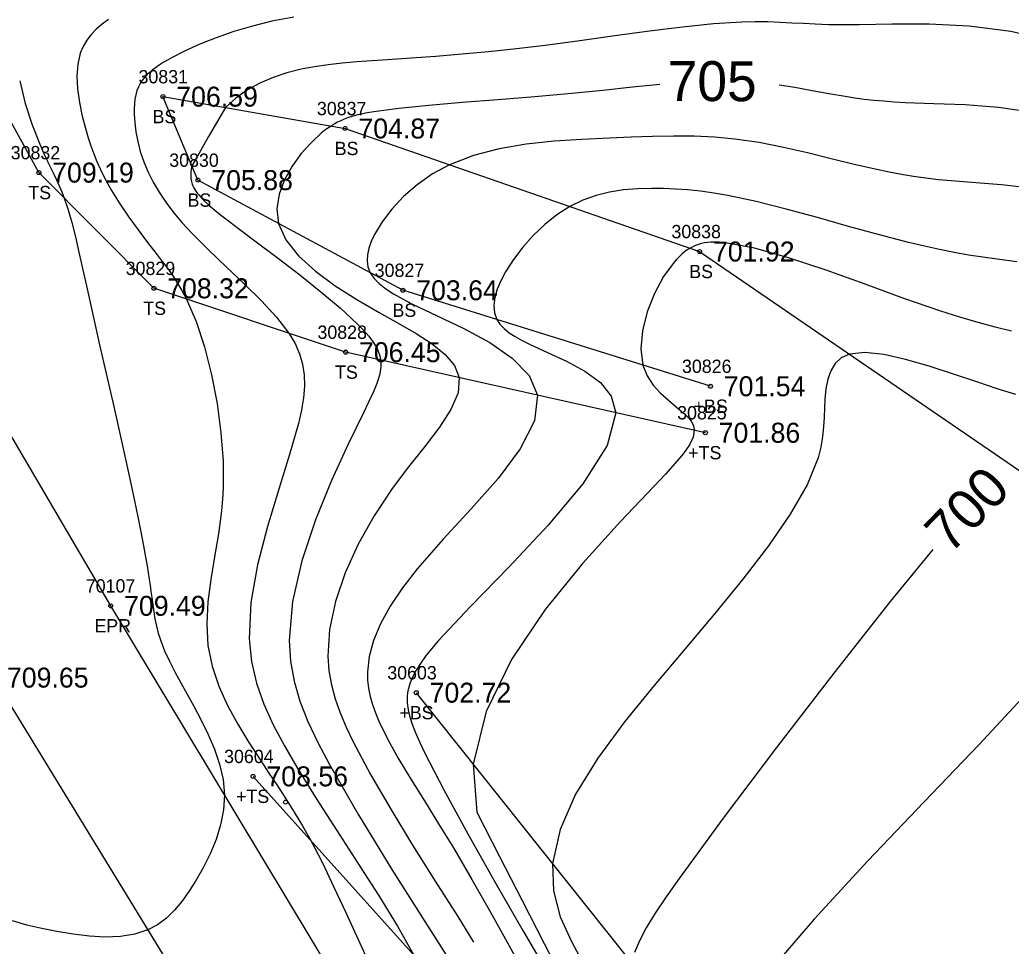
# Model space of a CAD drawing. Extents: x 1376587 to 1378239, y 1000335 to 1003031.
# Drawn here: x 1377247.9 to 1377322.4, y 1001837.8 to 1001907.4 of the extents above; entities that cross this region are included whole.
import ezdxf

# ---------------------------------------------------------------- set-up
doc = ezdxf.new("R2010")
doc.units = 0
for name, color, linetype in [('RD_DTM_BkLn1', 7, 'Continuous'), ('RD_DTM_BkLn2', 7, 'Continuous'), ('RD_DTM_BkLn_txCode', 7, 'Continuous'), ('RD_DTM_Major1', 7, 'Continuous'), ('RD_DTM_Major1_Lbl', 7, 'Continuous'), ('RD_DTM_Minor1', 7, 'Continuous'), ('RD_EX_Road', 7, 'Continuous'), ('RD_EX_Road_txCode', 7, 'Continuous'), ('RD_EX_TX_Misc_ELEV', 7, 'Continuous'), ('RD_EX_TX_Road_ELEV', 7, 'Continuous'), ('RD_HC_Survey_ELEV', 7, 'Continuous'), ('RD_SMD_Locator', 7, 'Continuous')]:
    doc.layers.add(name, color=color, linetype=linetype)

msp = doc.modelspace()

# ---------------------------------------------------------------- linework, layer by layer
at = {"layer": 'RD_DTM_BkLn1'}
msp.add_lwpolyline([(1377340.411, 1001702.156), (1377308.865, 1001753.727), (1377278.246, 1001805.238), (1377245.962, 1001858.008), (1377214.824, 1001910.42), (1377182.966, 1001962.109), (1377151.242, 1002015.115), (1377120.387, 1002065.538), (1377089.615, 1002116.564), (1377055.769, 1002172.475), (1377024.269, 1002225.826), (1377004.131, 1002257.876), (1377003.447, 1002259.314)], dxfattribs=at)
at = {"layer": 'RD_DTM_BkLn2'}
for points in [[(1377299.458, 1001876.409), (1377272.421, 1001882.462), (1377258.006, 1001887.259), (1377249.364, 1001895.952), (1377240.076, 1001912.849), (1377245.346, 1001920.555), (1377260.33, 1001918.734), (1377280.783, 1001913.175), (1377304.864, 1001913.209)], [(1377299.845, 1001879.9), (1377276.725, 1001887.113), (1377261.321, 1001895.388), (1377258.688, 1001901.661), (1377272.379, 1001899.269), (1377299.029, 1001890.022), (1377330.961, 1001868.154), (1377365.217, 1001856.855), (1377402.105, 1001846.065)], [(1377277.732, 1001856.876), (1377303.39, 1001824.707), (1377324.239, 1001791.265), (1377362.197, 1001727.456), (1377365.624, 1001716.092), (1377353.048, 1001710.664)], [(1377265.466, 1001850.587), (1377292.443, 1001820.599), (1377313.947, 1001783.2), (1377339.818, 1001751.965), (1377350.273, 1001718.813), (1377353.048, 1001710.664), (1377351.143, 1001709.008)]]:
    msp.add_lwpolyline(points, dxfattribs=at)
at = {"layer": 'RD_DTM_Major1'}
for points in [[(1377296.031, 1001902.567), (1377293.991, 1001902.366), (1377291.749, 1001902.129), (1377289.434, 1001901.893), (1377286.651, 1001901.646), (1377283.869, 1001901.423), (1377281.176, 1001901.212), (1377278.663, 1001901.001), (1377276.418, 1001900.776), (1377274.531, 1001900.523), (1377274.21, 1001900.469), (1377273.904, 1001900.413), (1377273.614, 1001900.353), (1377273.337, 1001900.29), (1377273.073, 1001900.221), (1377272.821, 1001900.147), (1377272.556, 1001900.059), (1377272.302, 1001899.962), (1377272.054, 1001899.854), (1377271.811, 1001899.734), (1377271.571, 1001899.601), (1377271.33, 1001899.452), (1377271.086, 1001899.288), (1377270.841, 1001899.107), (1377270.593, 1001898.91), (1377270.344, 1001898.697), (1377270.094, 1001898.469), (1377269.845, 1001898.226), (1377269.088, 1001897.392), (1377268.393, 1001896.447), (1377267.815, 1001895.42), (1377267.414, 1001894.341), (1377267.245, 1001893.238), (1377267.368, 1001892.139), (1377267.929, 1001890.893), (1377268.882, 1001889.696), (1377270.144, 1001888.549), (1377271.632, 1001887.456), (1377273.26, 1001886.417), (1377274.946, 1001885.436), (1377276.378, 1001884.635), (1377277.725, 1001883.857), (1377278.921, 1001883.081), (1377279.901, 1001882.285), (1377280.598, 1001881.45), (1377280.948, 1001880.553), (1377280.867, 1001879.413), (1377280.338, 1001878.166), (1377279.47, 1001876.818), (1377278.371, 1001875.373), (1377277.152, 1001873.835), (1377275.921, 1001872.21), (1377274.559, 1001870.162), (1377273.372, 1001868.038), (1377272.395, 1001865.878), (1377271.665, 1001863.727), (1377271.217, 1001861.624), (1377271.087, 1001859.613), (1377271.166, 1001858.526), (1377271.35, 1001857.466), (1377271.633, 1001856.417), (1377272.006, 1001855.363), (1377272.462, 1001854.288), (1377272.993, 1001853.176), (1377274.295, 1001850.727), (1377275.808, 1001848.121), (1377277.456, 1001845.427), (1377279.16, 1001842.713), (1377280.846, 1001840.049), (1377282.044, 1001838.13)], [(1377324.071, 1001900.469), (1377321.496, 1001900.849), (1377318.999, 1001901.041), (1377316.636, 1001901.131), (1377314.467, 1001901.206), (1377313.656, 1001901.252), (1377312.88, 1001901.309), (1377312.131, 1001901.378), (1377311.402, 1001901.459), (1377310.687, 1001901.553), (1377309.979, 1001901.66), (1377308.735, 1001901.875), (1377307.477, 1001902.109), (1377306.193, 1001902.34), (1377305.007, 1001902.527)], [(1377316.564, 1001867.641), (1377313.362, 1001863.725), (1377309.11, 1001858.351), (1377304.797, 1001852.761), (1377300.796, 1001847.448), (1377297.482, 1001842.904), (1377296.515, 1001841.526), (1377295.693, 1001840.3), (1377295.02, 1001839.206), (1377294.502, 1001838.229), (1377294.141, 1001837.35)]]:
    msp.add_lwpolyline(points, dxfattribs=at)
at = {"layer": 'RD_DTM_Minor1'}
for points in [[(1377268.537, 1001907.645), (1377266.879, 1001907.33), (1377265.411, 1001906.968), (1377264.006, 1001906.547), (1377262.681, 1001906.084), (1377261.456, 1001905.595), (1377260.349, 1001905.096), (1377259.379, 1001904.604), (1377259.027, 1001904.408), (1377258.701, 1001904.216), (1377258.399, 1001904.025), (1377258.122, 1001903.835), (1377257.869, 1001903.644), (1377257.641, 1001903.45), (1377257.47, 1001903.289), (1377257.315, 1001903.124), (1377257.175, 1001902.955), (1377257.051, 1001902.78), (1377256.941, 1001902.599), (1377256.846, 1001902.41), (1377256.731, 1001902.116), (1377256.645, 1001901.802), (1377256.584, 1001901.468), (1377256.548, 1001901.114), (1377256.533, 1001900.739), (1377256.536, 1001900.344), (1377256.575, 1001899.7), (1377256.659, 1001899.014), (1377256.794, 1001898.293), (1377256.986, 1001897.544), (1377257.241, 1001896.775), (1377257.567, 1001895.994), (1377257.945, 1001895.246), (1377258.393, 1001894.493), (1377258.908, 1001893.732), (1377259.492, 1001892.964), (1377260.144, 1001892.186), (1377260.865, 1001891.397), (1377262.114, 1001890.141), (1377263.452, 1001888.869), (1377264.803, 1001887.594), (1377266.09, 1001886.328), (1377267.235, 1001885.086), (1377268.163, 1001883.879), (1377268.624, 1001883.104), (1377268.963, 1001882.336), (1377269.187, 1001881.558), (1377269.305, 1001880.757), (1377269.322, 1001879.917), (1377269.246, 1001879.023), (1377269.203, 1001878.724), (1377269.152, 1001878.418), (1377269.093, 1001878.105), (1377269.026, 1001877.782), (1377268.951, 1001877.451), (1377268.868, 1001877.11), (1377268.207, 1001874.778), (1377267.388, 1001872.161), (1377266.544, 1001869.363), (1377265.806, 1001866.489), (1377265.304, 1001863.643), (1377265.17, 1001860.931), (1377265.342, 1001859.222), (1377265.717, 1001857.592), (1377266.269, 1001856.011), (1377266.977, 1001854.452), (1377267.814, 1001852.884), (1377268.759, 1001851.28), (1377270.217, 1001848.933), (1377271.77, 1001846.512), (1377273.348, 1001844.069), (1377274.883, 1001841.659), (1377276.308, 1001839.335), (1377277.552, 1001837.152)], [(1377254.59, 1001907.467), (1377254.114, 1001907.108), (1377253.681, 1001906.732), (1377253.294, 1001906.333), (1377252.961, 1001905.904), (1377252.686, 1001905.441), (1377252.474, 1001904.937), (1377252.281, 1001904.111), (1377252.22, 1001903.205), (1377252.269, 1001902.238), (1377252.411, 1001901.231), (1377252.627, 1001900.206), (1377252.897, 1001899.183), (1377253.079, 1001898.572), (1377253.277, 1001897.968), (1377253.493, 1001897.372), (1377253.728, 1001896.781), (1377253.984, 1001896.196), (1377254.265, 1001895.616), (1377254.822, 1001894.599), (1377255.445, 1001893.597), (1377256.116, 1001892.611), (1377256.818, 1001891.644), (1377257.535, 1001890.699), (1377258.249, 1001889.777), (1377258.641, 1001889.271), (1377259.025, 1001888.761), (1377259.401, 1001888.235), (1377259.767, 1001887.681), (1377260.121, 1001887.087), (1377260.462, 1001886.442), (1377261.178, 1001884.771), (1377261.808, 1001882.854), (1377262.34, 1001880.769), (1377262.759, 1001878.595), (1377263.051, 1001876.41), (1377263.205, 1001874.291), (1377263.222, 1001873.643), (1377263.225, 1001873.007), (1377263.212, 1001872.381), (1377263.184, 1001871.763), (1377263.141, 1001871.149), (1377263.084, 1001870.539), (1377262.854, 1001868.806), (1377262.569, 1001867.084), (1377262.288, 1001865.377), (1377262.072, 1001863.693), (1377261.981, 1001862.039), (1377262.075, 1001860.419), (1377262.387, 1001858.877), (1377262.891, 1001857.376), (1377263.547, 1001855.917), (1377264.313, 1001854.502), (1377265.147, 1001853.132), (1377266.01, 1001851.808), (1377266.659, 1001850.835), (1377267.3, 1001849.871), (1377267.935, 1001848.899), (1377268.564, 1001847.903), (1377269.187, 1001846.863), (1377269.805, 1001845.764), (1377270.672, 1001844.085), (1377271.543, 1001842.273), (1377272.432, 1001840.347), (1377273.35, 1001838.331), (1377274.312, 1001836.245)], [(1377325.62, 1001905.803), (1377322.432, 1001906.567), (1377319.289, 1001906.964), (1377316.28, 1001907.104), (1377313.497, 1001907.097), (1377311.029, 1001907.053), (1377310.423, 1001907.049), (1377309.844, 1001907.05), (1377309.287, 1001907.056), (1377308.749, 1001907.067), (1377308.226, 1001907.082), (1377307.714, 1001907.102), (1377306.831, 1001907.146), (1377305.956, 1001907.194), (1377305.071, 1001907.239), (1377304.161, 1001907.271), (1377303.21, 1001907.283), (1377302.2, 1001907.265), (1377300.078, 1001907.132), (1377297.742, 1001906.893), (1377295.251, 1001906.579), (1377292.66, 1001906.222), (1377290.028, 1001905.855), (1377287.412, 1001905.509), (1377285.262, 1001905.255), (1377283.171, 1001905.035), (1377281.149, 1001904.846), (1377279.202, 1001904.683), (1377277.339, 1001904.543), (1377275.568, 1001904.422), (1377274.39, 1001904.346), (1377273.257, 1001904.266), (1377272.163, 1001904.174), (1377271.104, 1001904.058), (1377270.075, 1001903.909), (1377269.072, 1001903.717), (1377268.003, 1001903.447), (1377266.97, 1001903.105), (1377265.981, 1001902.681), (1377265.046, 1001902.169), (1377264.176, 1001901.558), (1377263.379, 1001900.841), (1377262.96, 1001900.113), (1377262.542, 1001899.384), (1377262.123, 1001898.656), (1377261.285, 1001897.199), (1377260.867, 1001896.47), (1377260.813, 1001896.202), (1377260.782, 1001895.953), (1377260.774, 1001895.72), (1377260.788, 1001895.501), (1377260.825, 1001895.292), (1377260.885, 1001895.091), (1377260.939, 1001894.954), (1377261.004, 1001894.819), (1377261.081, 1001894.685), (1377261.168, 1001894.552), (1377261.265, 1001894.418), (1377261.374, 1001894.282), (1377261.708, 1001893.919), (1377262.113, 1001893.538), (1377262.585, 1001893.135), (1377263.122, 1001892.706), (1377263.721, 1001892.246), (1377264.379, 1001891.751), (1377265.808, 1001890.68), (1377267.369, 1001889.503), (1377268.979, 1001888.262), (1377270.558, 1001887), (1377272.024, 1001885.76), (1377273.296, 1001884.587), (1377273.754, 1001884.121), (1377274.156, 1001883.669), (1377274.494, 1001883.224), (1377274.762, 1001882.78), (1377274.951, 1001882.332), (1377275.055, 1001881.872), (1377275.063, 1001881.317), (1377274.961, 1001880.732), (1377274.763, 1001880.106), (1377274.486, 1001879.433), (1377274.145, 1001878.704), (1377273.754, 1001877.91), (1377272.602, 1001875.547), (1377271.358, 1001872.822), (1377270.157, 1001869.861), (1377269.135, 1001866.787), (1377268.427, 1001863.726), (1377268.169, 1001860.802), (1377268.268, 1001859.244), (1377268.545, 1001857.734), (1377268.988, 1001856.237), (1377269.588, 1001854.718), (1377270.334, 1001853.141), (1377271.216, 1001851.471), (1377273.391, 1001847.687), (1377275.898, 1001843.587), (1377278.539, 1001839.395), (1377281.118, 1001835.34)], [(1377247.92, 1001902.841), (1377248.342, 1001901.157), (1377248.867, 1001899.551), (1377249.433, 1001898.102), (1377249.538, 1001897.856), (1377249.642, 1001897.617), (1377249.745, 1001897.386), (1377249.847, 1001897.161), (1377249.949, 1001896.943), (1377250.049, 1001896.73), (1377250.268, 1001896.276), (1377250.481, 1001895.838), (1377250.687, 1001895.405), (1377250.887, 1001894.968), (1377251.08, 1001894.517), (1377251.265, 1001894.04), (1377251.558, 1001893.164), (1377251.835, 1001892.193), (1377252.104, 1001891.131), (1377252.371, 1001889.982), (1377252.645, 1001888.751), (1377252.933, 1001887.442), (1377253.413, 1001885.291), (1377253.926, 1001883.024), (1377254.985, 1001878.376), (1377255.498, 1001876.114), (1377255.977, 1001873.972), (1377256.278, 1001872.596), (1377256.556, 1001871.303), (1377256.808, 1001870.091), (1377257.035, 1001868.96), (1377257.235, 1001867.908), (1377257.41, 1001866.932), (1377257.498, 1001866.406), (1377257.578, 1001865.901), (1377257.652, 1001865.414), (1377257.721, 1001864.942), (1377257.786, 1001864.481), (1377257.847, 1001864.028), (1377257.92, 1001863.49), (1377257.999, 1001862.955), (1377258.09, 1001862.42), (1377258.202, 1001861.882), (1377258.342, 1001861.337), (1377258.518, 1001860.782), (1377258.814, 1001860.029), (1377259.174, 1001859.252), (1377259.586, 1001858.448), (1377260.038, 1001857.615), (1377260.518, 1001856.753), (1377261.013, 1001855.859), (1377261.569, 1001854.819), (1377262.098, 1001853.744), (1377262.568, 1001852.638), (1377262.947, 1001851.51), (1377263.205, 1001850.363), (1377263.309, 1001849.204), (1377263.241, 1001848.076), (1377263.024, 1001846.951), (1377262.681, 1001845.843), (1377262.238, 1001844.759), (1377261.717, 1001843.711), (1377261.144, 1001842.708), (1377260.646, 1001841.926), (1377260.12, 1001841.195), (1377259.558, 1001840.529), (1377258.949, 1001839.941), (1377258.286, 1001839.444), (1377257.559, 1001839.052), (1377256.573, 1001838.726), (1377255.499, 1001838.554), (1377254.355, 1001838.511), (1377253.163, 1001838.574), (1377251.943, 1001838.72), (1377250.716, 1001838.923), (1377249.58, 1001839.149), (1377248.467, 1001839.416), (1377247.388, 1001839.734)], [(1377323.706, 1001894.805), (1377321.718, 1001895.03), (1377319.787, 1001895.184), (1377317.94, 1001895.328), (1377316.975, 1001895.423), (1377316.034, 1001895.534), (1377315.109, 1001895.664), (1377314.192, 1001895.813), (1377313.271, 1001895.982), (1377312.339, 1001896.175), (1377310.655, 1001896.564), (1377308.917, 1001896.994), (1377307.138, 1001897.432), (1377305.329, 1001897.847), (1377303.501, 1001898.205), (1377301.666, 1001898.475), (1377300.139, 1001898.615), (1377298.606, 1001898.684), (1377297.058, 1001898.698), (1377295.488, 1001898.67), (1377293.887, 1001898.613), (1377292.245, 1001898.543), (1377290.179, 1001898.447), (1377288.083, 1001898.31), (1377285.997, 1001898.092), (1377283.964, 1001897.752), (1377282.027, 1001897.25), (1377280.226, 1001896.546), (1377278.956, 1001895.849), (1377277.805, 1001895.039), (1377276.781, 1001894.148), (1377275.898, 1001893.208), (1377275.166, 1001892.252), (1377274.596, 1001891.31), (1377274.346, 1001890.785), (1377274.163, 1001890.277), (1377274.054, 1001889.786), (1377274.029, 1001889.315), (1377274.096, 1001888.864), (1377274.263, 1001888.435), (1377274.549, 1001888.014), (1377274.944, 1001887.611), (1377275.44, 1001887.221), (1377276.029, 1001886.838), (1377276.704, 1001886.457), (1377277.456, 1001886.07), (1377279.312, 1001885.188), (1377281.308, 1001884.233), (1377283.251, 1001883.182), (1377284.949, 1001882.014), (1377286.21, 1001880.705), (1377286.841, 1001879.234), (1377286.622, 1001877.308), (1377285.549, 1001875.196), (1377283.877, 1001872.965), (1377281.861, 1001870.679), (1377279.756, 1001868.402), (1377277.816, 1001866.2), (1377276.693, 1001864.754), (1377275.77, 1001863.372), (1377275.045, 1001862.053), (1377274.518, 1001860.794), (1377274.188, 1001859.593), (1377274.055, 1001858.448), (1377274.065, 1001857.822), (1377274.135, 1001857.208), (1377274.259, 1001856.598), (1377274.434, 1001855.988), (1377274.656, 1001855.369), (1377274.921, 1001854.737), (1377275.59, 1001853.369), (1377276.4, 1001851.914), (1377277.325, 1001850.371), (1377278.337, 1001848.74), (1377279.411, 1001847.019), (1377280.52, 1001845.207), (1377281.917, 1001842.831), (1377283.31, 1001840.375), (1377284.683, 1001837.898), (1377286.018, 1001835.464)], [(1377322.87, 1001889.252), (1377321.389, 1001889.44), (1377320.321, 1001889.59), (1377319.25, 1001889.76), (1377318.166, 1001889.952), (1377317.06, 1001890.171), (1377315.919, 1001890.418), (1377314.735, 1001890.698), (1377312.536, 1001891.27), (1377310.23, 1001891.909), (1377307.878, 1001892.569), (1377305.539, 1001893.206), (1377303.273, 1001893.775), (1377301.141, 1001894.231), (1377300.096, 1001894.41), (1377299.096, 1001894.55), (1377298.136, 1001894.652), (1377297.207, 1001894.719), (1377296.303, 1001894.755), (1377295.417, 1001894.763), (1377294.347, 1001894.734), (1377293.294, 1001894.649), (1377292.259, 1001894.492), (1377291.241, 1001894.245), (1377290.243, 1001893.89), (1377289.266, 1001893.41), (1377288.307, 1001892.791), (1377287.386, 1001892.055), (1377286.521, 1001891.231), (1377285.729, 1001890.344), (1377285.027, 1001889.423), (1377284.432, 1001888.494), (1377284.079, 1001887.831), (1377283.805, 1001887.185), (1377283.625, 1001886.564), (1377283.551, 1001885.973), (1377283.6, 1001885.42), (1377283.784, 1001884.911), (1377284.019, 1001884.559), (1377284.333, 1001884.231), (1377284.719, 1001883.923), (1377285.17, 1001883.628), (1377285.68, 1001883.344), (1377286.242, 1001883.063), (1377287.599, 1001882.447), (1377289.032, 1001881.788), (1377290.401, 1001881.046), (1377291.567, 1001880.18), (1377292.391, 1001879.149), (1377292.734, 1001877.914), (1377292.089, 1001875.456), (1377290.255, 1001872.568), (1377287.65, 1001869.452), (1377284.693, 1001866.314), (1377281.803, 1001863.358), (1377279.4, 1001860.788), (1377278.882, 1001860.179), (1377278.431, 1001859.61), (1377278.046, 1001859.075), (1377277.724, 1001858.569), (1377277.466, 1001858.087), (1377277.271, 1001857.624), (1377277.188, 1001857.369), (1377277.123, 1001857.117), (1377277.078, 1001856.867), (1377277.05, 1001856.618), (1377277.04, 1001856.368), (1377277.047, 1001856.116), (1377277.114, 1001855.582), (1377277.246, 1001855.026), (1377277.441, 1001854.437), (1377277.694, 1001853.808), (1377278, 1001853.13), (1377278.356, 1001852.393), (1377279.811, 1001849.574), (1377281.616, 1001846.263), (1377283.636, 1001842.673), (1377285.741, 1001839.018), (1377287.796, 1001835.511)], [(1377322.467, 1001884.035), (1377321.248, 1001884.339), (1377319.962, 1001884.689), (1377318.598, 1001885.09), (1377317.146, 1001885.551), (1377314.389, 1001886.505), (1377311.471, 1001887.561), (1377308.533, 1001888.612), (1377305.712, 1001889.554), (1377303.148, 1001890.28), (1377300.978, 1001890.683), (1377300.736, 1001890.706), (1377300.502, 1001890.721), (1377300.276, 1001890.729), (1377300.058, 1001890.729), (1377299.847, 1001890.721), (1377299.643, 1001890.704), (1377299.403, 1001890.671), (1377299.171, 1001890.623), (1377298.946, 1001890.56), (1377298.728, 1001890.482), (1377298.515, 1001890.386), (1377298.306, 1001890.273), (1377298.098, 1001890.141), (1377297.894, 1001889.99), (1377297.692, 1001889.822), (1377297.493, 1001889.637), (1377297.296, 1001889.436), (1377297.103, 1001889.219), (1377296.319, 1001888.139), (1377295.631, 1001886.868), (1377295.086, 1001885.486), (1377294.729, 1001884.074), (1377294.606, 1001882.714), (1377294.762, 1001881.486), (1377295.081, 1001880.687), (1377295.538, 1001879.993), (1377296.086, 1001879.386), (1377296.678, 1001878.847), (1377297.266, 1001878.361), (1377297.803, 1001877.91), (1377298.028, 1001877.701), (1377298.225, 1001877.493), (1377298.389, 1001877.281), (1377298.514, 1001877.063), (1377298.596, 1001876.836), (1377298.627, 1001876.595), (1377298.537, 1001876.083), (1377298.258, 1001875.502), (1377297.806, 1001874.846), (1377297.199, 1001874.109), (1377296.453, 1001873.284), (1377295.584, 1001872.364), (1377293.075, 1001869.73), (1377290.249, 1001866.611), (1377287.418, 1001863.118), (1377284.895, 1001859.363), (1377282.99, 1001855.456), (1377282.014, 1001851.507), (1377282.271, 1001847.908), (1377283.989, 1001844.564), (1377285.691, 1001841.254), (1377287.341, 1001838.038), (1377288.844, 1001835.112)], [(1377322.805, 1001879.274), (1377321.404, 1001879.718), (1377319.939, 1001880.196), (1377318.119, 1001880.805), (1377316.287, 1001881.401), (1377314.515, 1001881.916), (1377312.875, 1001882.284), (1377311.441, 1001882.439), (1377310.284, 1001882.314), (1377309.677, 1001882.035), (1377309.216, 1001881.612), (1377308.883, 1001881.068), (1377308.656, 1001880.424), (1377308.513, 1001879.705), (1377308.435, 1001878.933), (1377308.402, 1001878.268), (1377308.377, 1001877.579), (1377308.339, 1001876.862), (1377308.265, 1001876.114), (1377308.136, 1001875.331), (1377307.928, 1001874.511), (1377307.102, 1001872.488), (1377305.835, 1001870.278), (1377304.204, 1001867.911), (1377302.288, 1001865.414), (1377300.164, 1001862.816), (1377297.909, 1001860.145), (1377295.602, 1001857.422), (1377293.377, 1001854.68), (1377291.368, 1001851.945), (1377289.708, 1001849.241), (1377288.534, 1001846.594), (1377287.978, 1001844.029), (1377288.053, 1001841.988), (1377288.542, 1001840.031), (1377289.395, 1001838.17), (1377290.358, 1001836.411)], [(1377376.278, 1001860.707), (1377375.675, 1001860.79), (1377372.974, 1001861.155), (1377369.774, 1001861.597), (1377366.202, 1001862.123), (1377362.384, 1001862.739), (1377358.449, 1001863.452), (1377354.523, 1001864.267), (1377351.181, 1001865.052), (1377347.951, 1001865.811), (1377344.841, 1001866.434), (1377341.859, 1001866.812), (1377339.012, 1001866.834), (1377336.308, 1001866.39), (1377333.602, 1001865.329), (1377330.991, 1001863.698), (1377328.4, 1001861.573), (1377325.755, 1001859.026), (1377322.982, 1001856.132), (1377320.008, 1001852.962), (1377315.901, 1001848.664), (1377311.67, 1001844.235), (1377307.635, 1001839.868), (1377304.116, 1001835.757)]]:
    msp.add_lwpolyline(points, dxfattribs=at)
at = {"layer": 'RD_EX_Road'}
msp.add_lwpolyline([(1377350.339, 1001708.261), (1377317.923, 1001758.892), (1377286.961, 1001809.893), (1377254.767, 1001863.401), (1377224.604, 1001914.857), (1377192.26, 1001967.361), (1377160.973, 1002019.841), (1377129.715, 1002070.663), (1377099.389, 1002121.709), (1377064.159, 1002179.082), (1377033.485, 1002231.09), (1377014.7, 1002262.97), (1377013.314, 1002264.907)], dxfattribs=at)
at = {"layer": 'RD_SMD_Locator'}
for centre in [(1377258.688, 1001901.661), (1377272.379, 1001899.269), (1377249.364, 1001895.952), (1377261.321, 1001895.388), (1377299.029, 1001890.022), (1377258.006, 1001887.259), (1377276.725, 1001887.113), (1377272.421, 1001882.462), (1377299.845, 1001879.9), (1377299.458, 1001876.409), (1377254.767, 1001863.401), (1377277.732, 1001856.876), (1377265.466, 1001850.587), (1377267.902, 1001848.653)]:
    msp.add_circle(centre, 0.15, dxfattribs=at)

# ---------------------------------------------------------------- texts
at = {"layer": 'RD_DTM_BkLn_txCode'}
for s, p in [('30831', (1377256.853, 1001902.661)), ('30837', (1377270.261, 1001900.269)), ('BS', (1377257.908, 1001899.661)), ('30832', (1377247.246, 1001896.952)), ('BS', (1377271.599, 1001897.269)), ('30830', (1377259.164, 1001896.388)), ('TS', (1377248.569, 1001893.952)), ('BS', (1377260.541, 1001893.388)), ('30838', (1377296.911, 1001891.022)), ('30829', (1377255.888, 1001888.259)), ('30827', (1377274.607, 1001888.113)), ('BS', (1377298.249, 1001888.022)), ('TS', (1377257.211, 1001885.259)), ('BS', (1377275.945, 1001885.113)), ('30828', (1377270.303, 1001883.462)), ('30826', (1377297.703, 1001880.9)), ('TS', (1377271.626, 1001880.462)), ('+BS', (1377298.577, 1001877.9)), ('30825', (1377297.34, 1001877.409)), ('+TS', (1377298.175, 1001874.409)), ('30603', (1377275.551, 1001857.876)), ('+BS', (1377276.464, 1001854.876)), ('30604', (1377263.285, 1001851.587)), ('+TS', (1377264.183, 1001848.587))]:
    msp.add_text(s, height=1, dxfattribs=at).set_placement(p)
at = {"layer": 'RD_DTM_Major1_Lbl'}
for s, rotation, p in [('705', 359.74462, (1377296.618, 1001901.344)), ('700', 45.86706, (1377317.854, 1001867.216))]:
    msp.add_text(s, height=3, rotation=rotation, dxfattribs=at).set_placement(p)
at = {"layer": 'RD_EX_Road_txCode'}
for s, p in [('70107', (1377252.893, 1001864.401)), ('EPR', (1377253.539, 1001861.401))]:
    msp.add_text(s, height=1, dxfattribs=at).set_placement(p)
at = {"layer": 'RD_EX_TX_Misc_ELEV'}
for s, p in [('706.59', (1377259.688, 1001900.911)), ('704.87', (1377273.379, 1001898.519)), ('709.19', (1377250.364, 1001895.202)), ('705.88', (1377262.321, 1001894.638)), ('701.92', (1377300.029, 1001889.272)), ('708.32', (1377259.006, 1001886.509)), ('703.64', (1377277.725, 1001886.363)), ('706.45', (1377273.421, 1001881.712)), ('701.54', (1377300.845, 1001879.15)), ('701.86', (1377300.458, 1001875.659)), ('702.72', (1377278.732, 1001856.126)), ('708.56', (1377266.466, 1001849.837))]:
    msp.add_text(s, height=1.5, dxfattribs=at).set_placement(p)
at = {"layer": 'RD_EX_TX_Road_ELEV'}
msp.add_text('709.49', height=1.5, dxfattribs=at).set_placement((1377255.767, 1001862.651))
at = {"layer": 'RD_HC_Survey_ELEV'}
msp.add_text('709.65', height=1.5, dxfattribs=at).set_placement((1377246.962, 1001857.258))

doc.saveas('drawing.dxf')
